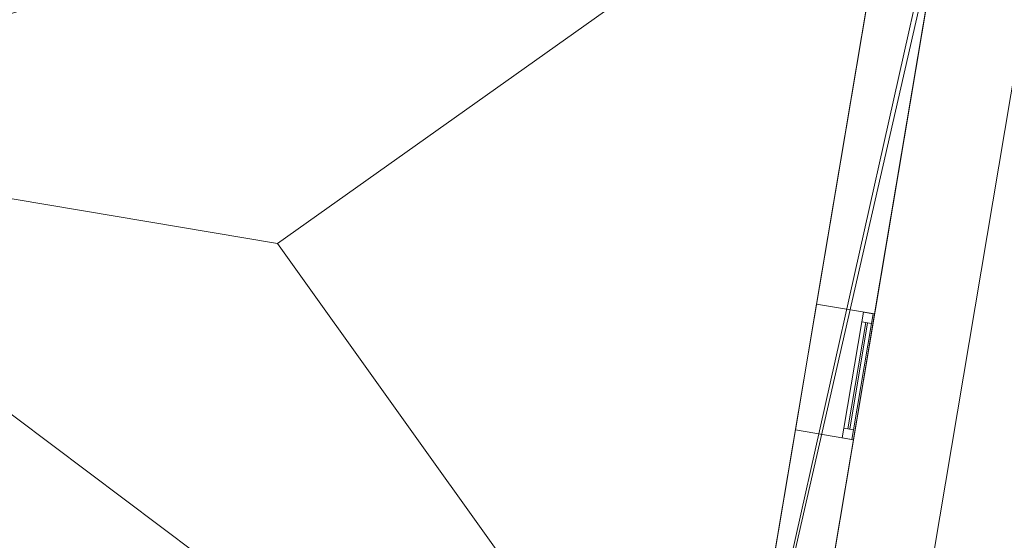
# Model space of a CAD drawing. Header units: millimetres. Extents: x -430348 to -225823, y -86243 to 5084.
# Tile 1001 of 1056: x -341370 to -336352, y -8057 to -5402. Entities that reach past the tile are written whole.
import ezdxf

# ---------------------------------------------------------------- set-up
doc = ezdxf.new("R2010")
doc.units = ezdxf.units.MM
for name, color, linetype, lineweight in [('A-GLAZ-CURT', 52, 'Continuous', 9), ('A-GLAZ-CWMG', 51, 'Continuous', 9), ('A-ROOF', 132, 'Continuous', 9), ('A-WALL', 113, 'Continuous', 9)]:
    doc.layers.add(name, color=color, linetype=linetype, lineweight=lineweight)

# ---------------------------------------------------------------- blocks, each defined once
blk = doc.blocks.new('System Panel - Glazed-462427-_3D_ Copy 1')
at = {"layer": 'A-GLAZ-CURT', "transparency": 33554471}
mesh = blk.add_polyface(dxfattribs=at)
corners = [(-275, 5), (-275, 5, 425), (275, 5, 425), (275, 5)]
mesh.append_faces([[corners[k] for k in face] for face in [(1, 2, 3, 0)]])
mesh = blk.add_polyface(dxfattribs=at)
corners = [(275, -5), (-275, -5), (-275, 5), (275, 5)]
mesh.append_faces([[corners[k] for k in face] for face in [(0, 1, 2, 3)]])
mesh = blk.add_polyface(dxfattribs=at)
corners = [(-275, -5, 425), (275, -5, 425), (275, 5, 425), (-275, 5, 425)]
mesh.append_faces([[corners[k] for k in face] for face in [(0, 1, 2, 3)]])
mesh = blk.add_polyface(dxfattribs=at)
corners = [(-275, -5), (-275, -5, 425), (-275, 5, 425), (-275, 5)]
mesh.append_faces([[corners[k] for k in face] for face in [(0, 1, 2, 3)]])
mesh = blk.add_polyface(dxfattribs=at)
corners = [(275, -5, 425), (275, -5), (275, 5), (275, 5, 425)]
mesh.append_faces([[corners[k] for k in face] for face in [(0, 1, 2, 3)]])
mesh = blk.add_polyface(dxfattribs=at)
corners = [(-275, -5), (275, -5), (275, -5, 425), (-275, -5, 425)]
mesh.append_faces([[corners[k] for k in face] for face in [(3, 0, 1, 2)]])
blk = doc.blocks.new('Rectangular Mullion - 50mm x 50mm-263205-_3D_ Copy 1')
at = {"layer": 'A-GLAZ-CWMG'}
mesh = blk.add_polyface(dxfattribs=at)
corners = [(0, 25), (-50, 25), (-50, -25), (0, -25)]
mesh.append_faces([[corners[k] for k in face] for face in [(3, 0, 1, 2)]])
mesh = blk.add_polyface(dxfattribs=at)
corners = [(-50, 25), (0, 25), (0, 25, -300), (-50, 25, -300)]
mesh.append_faces([[corners[k] for k in face] for face in [(0, 1, 2, 3)]])
mesh = blk.add_polyface(dxfattribs=at)
corners = [(-50, -25), (-50, 25), (-50, 25, -300), (-50, -25, -300)]
mesh.append_faces([[corners[k] for k in face] for face in [(3, 0, 1, 2)]])
mesh = blk.add_polyface(dxfattribs=at)
corners = [(0, 25), (0, -25), (0, -25, -300), (0, 25, -300)]
mesh.append_faces([[corners[k] for k in face] for face in [(3, 0, 1, 2)]])
mesh = blk.add_polyface(dxfattribs=at)
corners = [(0, -25), (-50, -25), (-50, -25, -300), (0, -25, -300)]
mesh.append_faces([[corners[k] for k in face] for face in [(0, 1, 2, 3)]])
blk = doc.blocks.new('Rectangular Mullion - 50mm x 50mm-266400-_3D_ Copy 1')
at = {"layer": 'A-GLAZ-CWMG'}
mesh = blk.add_polyface(dxfattribs=at)
corners = [(0, 25), (-50, 25), (-50, -25), (0, -25)]
mesh.append_faces([[corners[k] for k in face] for face in [(2, 3, 0, 1)]])
mesh = blk.add_polyface(dxfattribs=at)
corners = [(0, 25, -550), (0, -25, -550), (-50, -25, -550), (-50, 25, -550)]
mesh.append_faces([[corners[k] for k in face] for face in [(0, 1, 2, 3)]])
mesh = blk.add_polyface(dxfattribs=at)
corners = [(-50, 25), (0, 25), (0, 25, -550), (-50, 25, -550)]
mesh.append_faces([[corners[k] for k in face] for face in [(3, 0, 1, 2)]])
mesh = blk.add_polyface(dxfattribs=at)
corners = [(-50, -25), (-50, 25), (-50, 25, -550), (-50, -25, -550)]
mesh.append_faces([[corners[k] for k in face] for face in [(3, 0, 1, 2)]])
mesh = blk.add_polyface(dxfattribs=at)
corners = [(0, 25), (0, -25), (0, -25, -550), (0, 25, -550)]
mesh.append_faces([[corners[k] for k in face] for face in [(3, 0, 1, 2)]])
mesh = blk.add_polyface(dxfattribs=at)
corners = [(0, -25), (-50, -25), (-50, -25, -550), (0, -25, -550)]
mesh.append_faces([[corners[k] for k in face] for face in [(3, 0, 1, 2)]])
blk = doc.blocks.new('Rectangular Mullion - 50mm x 50mm-353380-_3D_ Copy 1')
at = {"layer": 'A-GLAZ-CWMG'}
mesh = blk.add_polyface(dxfattribs=at)
corners = [(0, 25), (-50, 25), (-50, -25), (0, -25)]
mesh.append_faces([[corners[k] for k in face] for face in [(2, 3, 0, 1)]])
mesh = blk.add_polyface(dxfattribs=at)
corners = [(-50, 25), (0, 25), (0, 25, -500), (-50, 25, -500)]
mesh.append_faces([[corners[k] for k in face] for face in [(0, 1, 2, 3)]])
mesh = blk.add_polyface(dxfattribs=at)
corners = [(-50, -25), (-50, 25), (-50, 25, -500), (-50, -25, -500)]
mesh.append_faces([[corners[k] for k in face] for face in [(0, 1, 2, 3)]])
mesh = blk.add_polyface(dxfattribs=at)
corners = [(0, 25), (0, -25), (0, -25, -500), (0, 25, -500)]
mesh.append_faces([[corners[k] for k in face] for face in [(0, 1, 2, 3)]])
mesh = blk.add_polyface(dxfattribs=at)
corners = [(0, -25), (-50, -25), (-50, -25, -500), (0, -25, -500)]
mesh.append_faces([[corners[k] for k in face] for face in [(0, 1, 2, 3)]])
blk = doc.blocks.new('Rectangular Mullion - 50mm x 50mm-266401-_3D_ Copy 1')
at = {"layer": 'A-GLAZ-CWMG'}
mesh = blk.add_polyface(dxfattribs=at)
corners = [(0, 25), (-50, 25), (-50, -25), (0, -25)]
mesh.append_faces([[corners[k] for k in face] for face in [(2, 3, 0, 1)]])
mesh = blk.add_polyface(dxfattribs=at)
corners = [(0, 25, -550), (0, -25, -550), (-50, -25, -550), (-50, 25, -550)]
mesh.append_faces([[corners[k] for k in face] for face in [(0, 1, 2, 3)]])
mesh = blk.add_polyface(dxfattribs=at)
corners = [(-50, 25), (0, 25), (0, 25, -550), (-50, 25, -550)]
mesh.append_faces([[corners[k] for k in face] for face in [(3, 0, 1, 2)]])
mesh = blk.add_polyface(dxfattribs=at)
corners = [(-50, -25), (-50, 25), (-50, 25, -550), (-50, -25, -550)]
mesh.append_faces([[corners[k] for k in face] for face in [(3, 0, 1, 2)]])
mesh = blk.add_polyface(dxfattribs=at)
corners = [(0, 25), (0, -25), (0, -25, -550), (0, 25, -550)]
mesh.append_faces([[corners[k] for k in face] for face in [(3, 0, 1, 2)]])
mesh = blk.add_polyface(dxfattribs=at)
corners = [(0, -25), (-50, -25), (-50, -25, -550), (0, -25, -550)]
mesh.append_faces([[corners[k] for k in face] for face in [(3, 0, 1, 2)]])
blk = doc.blocks.new('System Panel - Glazed-284556-_3D_ Copy 1')
at = {"layer": 'A-GLAZ-CURT', "transparency": 33554471}
mesh = blk.add_polyface(dxfattribs=at)
corners = [(-275, 5), (-275, 5, 225), (275, 5, 225), (275, 5)]
mesh.append_faces([[corners[k] for k in face] for face in [(1, 2, 3, 0)]])
mesh = blk.add_polyface(dxfattribs=at)
corners = [(275, -5), (-275, -5), (-275, 5), (275, 5)]
mesh.append_faces([[corners[k] for k in face] for face in [(0, 1, 2, 3)]])
mesh = blk.add_polyface(dxfattribs=at)
corners = [(-275, -5, 225), (275, -5, 225), (275, 5, 225), (-275, 5, 225)]
mesh.append_faces([[corners[k] for k in face] for face in [(3, 0, 1, 2)]])
mesh = blk.add_polyface(dxfattribs=at)
corners = [(-275, -5), (-275, -5, 225), (-275, 5, 225), (-275, 5)]
mesh.append_faces([[corners[k] for k in face] for face in [(0, 1, 2, 3)]])
mesh = blk.add_polyface(dxfattribs=at)
corners = [(275, -5, 225), (275, -5), (275, 5), (275, 5, 225)]
mesh.append_faces([[corners[k] for k in face] for face in [(0, 1, 2, 3)]])
mesh = blk.add_polyface(dxfattribs=at)
corners = [(-275, -5), (275, -5), (275, -5, 225), (-275, -5, 225)]
mesh.append_faces([[corners[k] for k in face] for face in [(3, 0, 1, 2)]])
blk = doc.blocks.new('Rectangular Mullion - 50mm x 50mm-353383-_3D_ Copy 1')
at = {"layer": 'A-GLAZ-CWMG'}
mesh = blk.add_polyface(dxfattribs=at)
corners = [(0, 25, -500), (0, -25, -500), (-50, -25, -500), (-50, 25, -500)]
mesh.append_faces([[corners[k] for k in face] for face in [(0, 1, 2, 3)]])
mesh = blk.add_polyface(dxfattribs=at)
corners = [(-50, 25), (0, 25), (0, 25, -500), (-50, 25, -500)]
mesh.append_faces([[corners[k] for k in face] for face in [(0, 1, 2, 3)]])
mesh = blk.add_polyface(dxfattribs=at)
corners = [(-50, -25), (-50, 25), (-50, 25, -500), (-50, -25, -500)]
mesh.append_faces([[corners[k] for k in face] for face in [(3, 0, 1, 2)]])
mesh = blk.add_polyface(dxfattribs=at)
corners = [(0, 25), (0, -25), (0, -25, -500), (0, 25, -500)]
mesh.append_faces([[corners[k] for k in face] for face in [(3, 0, 1, 2)]])
mesh = blk.add_polyface(dxfattribs=at)
corners = [(0, -25), (-50, -25), (-50, -25, -500), (0, -25, -500)]
mesh.append_faces([[corners[k] for k in face] for face in [(0, 1, 2, 3)]])
blk = doc.blocks.new('Rectangular Mullion - 50mm x 50mm-263207-_3D_ Copy 1')
at = {"layer": 'A-GLAZ-CWMG'}
mesh = blk.add_polyface(dxfattribs=at)
corners = [(0, 25, -300), (0, -25, -300), (-50, -25, -300), (-50, 25, -300)]
mesh.append_faces([[corners[k] for k in face] for face in [(3, 0, 1, 2)]])
mesh = blk.add_polyface(dxfattribs=at)
corners = [(-50, 25), (0, 25), (0, 25, -300), (-50, 25, -300)]
mesh.append_faces([[corners[k] for k in face] for face in [(0, 1, 2, 3)]])
mesh = blk.add_polyface(dxfattribs=at)
corners = [(-50, -25), (-50, 25), (-50, 25, -300), (-50, -25, -300)]
mesh.append_faces([[corners[k] for k in face] for face in [(3, 0, 1, 2)]])
mesh = blk.add_polyface(dxfattribs=at)
corners = [(0, 25), (0, -25), (0, -25, -300), (0, 25, -300)]
mesh.append_faces([[corners[k] for k in face] for face in [(3, 0, 1, 2)]])
mesh = blk.add_polyface(dxfattribs=at)
corners = [(0, -25), (-50, -25), (-50, -25, -300), (0, -25, -300)]
mesh.append_faces([[corners[k] for k in face] for face in [(0, 1, 2, 3)]])
blk = doc.blocks.new('Rectangular Mullion - 50mm x 50mm-266402-_3D_ Copy 1')
at = {"layer": 'A-GLAZ-CWMG'}
mesh = blk.add_polyface(dxfattribs=at)
corners = [(25, 25), (-25, 25), (-25, -25), (25, -25)]
mesh.append_faces([[corners[k] for k in face] for face in [(2, 3, 0, 1)]])
mesh = blk.add_polyface(dxfattribs=at)
corners = [(25, 25, -550), (25, -25, -550), (-25, -25, -550), (-25, 25, -550)]
mesh.append_faces([[corners[k] for k in face] for face in [(0, 1, 2, 3)]])
mesh = blk.add_polyface(dxfattribs=at)
corners = [(-25, 25), (25, 25), (25, 25, -550), (-25, 25, -550)]
mesh.append_faces([[corners[k] for k in face] for face in [(3, 0, 1, 2)]])
mesh = blk.add_polyface(dxfattribs=at)
corners = [(-25, -25), (-25, 25), (-25, 25, -550), (-25, -25, -550)]
mesh.append_faces([[corners[k] for k in face] for face in [(3, 0, 1, 2)]])
mesh = blk.add_polyface(dxfattribs=at)
corners = [(25, 25), (25, -25), (25, -25, -550), (25, 25, -550)]
mesh.append_faces([[corners[k] for k in face] for face in [(3, 0, 1, 2)]])
mesh = blk.add_polyface(dxfattribs=at)
corners = [(25, -25), (-25, -25), (-25, -25, -550), (25, -25, -550)]
mesh.append_faces([[corners[k] for k in face] for face in [(3, 0, 1, 2)]])

msp = doc.modelspace()

# ---------------------------------------------------------------- block references
at = {"layer": 'A-GLAZ-CURT', "transparency": 33554471, "rotation": 260.4526997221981}
for name, p in [('System Panel - Glazed-462427-_3D_ Copy 1', (-337099.1, -7217.9, 59457.6)), ('System Panel - Glazed-284556-_3D_ Copy 1', (-337099.1, -7217.9, 59932.6))]:
    msp.add_blockref(name, p, dxfattribs=at)
at = {"layer": 'A-GLAZ-CWMG', "rotation": 80.45269972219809}
for name, p in [('Rectangular Mullion - 50mm x 50mm-263205-_3D_ Copy 1', (-337045.2, -6897.4, 60207.6)), ('Rectangular Mullion - 50mm x 50mm-353383-_3D_ Copy 1', (-337045.2, -6897.4, 59907.6))]:
    msp.add_blockref(name, p, dxfattribs=at)
at = {"layer": 'A-GLAZ-CWMG', "extrusion": (-0.165862, -0.986149, 0), "rotation": 90}
for name, p in [('Rectangular Mullion - 50mm x 50mm-266400-_3D_ Copy 1', (-331232.8, 60207.6, 63304.8)), ('Rectangular Mullion - 50mm x 50mm-266402-_3D_ Copy 1', (-331232.8, 59907.6, 63304.8))]:
    msp.add_blockref(name, p, dxfattribs=at)
at = {"layer": 'A-GLAZ-CWMG', "extrusion": (0.165862, 0.986149, 0), "rotation": 270}
msp.add_blockref('Rectangular Mullion - 50mm x 50mm-266401-_3D_ Copy 1', (331232.8, 59407.6, -62754.8), dxfattribs=at)
at = {"layer": 'A-GLAZ-CWMG', "extrusion": (0, 0, -1), "rotation": 279.5473002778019}
for name, p in [('Rectangular Mullion - 50mm x 50mm-353380-_3D_ Copy 1', (337153, -7538.4, -59407.6)), ('Rectangular Mullion - 50mm x 50mm-263207-_3D_ Copy 1', (337153, -7538.4, -59907.6))]:
    msp.add_blockref(name, p, dxfattribs=at)

# ---------------------------------------------------------------- meshes
at = {"layer": 'A-ROOF'}
mesh = msp.add_polyface(dxfattribs=at)
corners = [(-335956.2, -3632.8, 63357.6), (-360412.7, 480.5, 63357.6), (-357333, -3637.3, 65907.6), (-355277.9, -3983, 65907.6), (-355180.4, -3403.2, 65485.3), (-354376.7, -3538.4, 65485.3), (-354474.2, -4118.1, 65907.6), (-343029.9, -6043, 65907.6), (-342932.4, -5463.2, 65485.3), (-342128.7, -5598.4, 65485.3), (-342226.2, -6178.1, 65907.6), (-340055.7, -6543.2, 65907.6)]
mesh.append_faces([[corners[k] for k in face] for face in [(4, 1, 2, 3)]], dxfattribs={"vtx0": -1})
mesh.append_faces([[corners[k] for k in face] for face in [(1, 4, 5, 0)]], dxfattribs={"vtx0": -1, "vtx2": -1})
mesh.append_faces([[corners[k] for k in face] for face in [(11, 0, 9, 10), (7, 8, 5, 6)]], dxfattribs={"vtx1": -1})
mesh.append_faces([[corners[k] for k in face] for face in [(8, 9, 0, 5)]], dxfattribs={"vtx1": -1, "vtx2": -1, "vtx3": -1})
mesh = msp.add_polyface(dxfattribs=at)
corners = [(-360412.7, 480.5, 63257.6), (-335956.2, -3632.8, 63257.6), (-340055.7, -6543.2, 65807.6), (-342226.2, -6178.1, 65807.6), (-342128.7, -5598.4, 65385.3), (-342932.4, -5463.2, 65385.3), (-343029.9, -6043, 65807.6), (-354474.2, -4118.1, 65807.6), (-354376.7, -3538.4, 65385.3), (-355180.4, -3403.2, 65385.3), (-355277.9, -3983, 65807.6), (-357333, -3637.3, 65807.6)]
mesh.append_faces([[corners[k] for k in face] for face in [(4, 1, 2, 3), (8, 5, 6, 7)]], dxfattribs={"vtx0": -1})
mesh.append_faces([[corners[k] for k in face] for face in [(1, 4, 5, 8)]], dxfattribs={"vtx0": -1, "vtx2": -1, "vtx3": -1})
mesh.append_faces([[corners[k] for k in face] for face in [(11, 0, 9, 10)]], dxfattribs={"vtx1": -1})
mesh.append_faces([[corners[k] for k in face] for face in [(8, 9, 0, 1)]], dxfattribs={"vtx1": -1, "vtx3": -1})
mesh = msp.add_polyface(dxfattribs=at)
corners = [(-361590.3, -6521.1, 63357.6), (-337133.8, -10634.5, 63357.6), (-340055.7, -6543.2, 65907.6), (-342226.2, -6178.1, 65907.6), (-342319.5, -6732.4, 65503.9), (-343123.2, -6597.3, 65503.9), (-343029.9, -6043, 65907.6), (-354474.2, -4118.1, 65907.6), (-354567.4, -4672.4, 65503.9), (-355371.1, -4537.3, 65503.9), (-355277.9, -3983, 65907.6), (-357333, -3637.3, 65907.6)]
mesh.append_faces([[corners[k] for k in face] for face in [(4, 1, 2, 3)]], dxfattribs={"vtx0": -1})
mesh.append_faces([[corners[k] for k in face] for face in [(1, 4, 5, 8)]], dxfattribs={"vtx0": -1, "vtx2": -1, "vtx3": -1})
mesh.append_faces([[corners[k] for k in face] for face in [(11, 0, 9, 10)]], dxfattribs={"vtx1": -1})
mesh.append_faces([[corners[k] for k in face] for face in [(8, 9, 0, 1)]], dxfattribs={"vtx1": -1, "vtx3": -1})
mesh.append_faces([[corners[k] for k in face] for face in [(6, 7, 8, 5)]], dxfattribs={"vtx2": -1})
mesh = msp.add_polyface(dxfattribs=at)
corners = [(-337133.8, -10634.5, 63257.6), (-361590.3, -6521.1, 63257.6), (-357333, -3637.3, 65807.6), (-355277.9, -3983, 65807.6), (-355371.1, -4537.3, 65403.9), (-354567.4, -4672.4, 65403.9), (-354474.2, -4118.1, 65807.6), (-343029.9, -6043, 65807.6), (-343123.2, -6597.3, 65403.9), (-342319.5, -6732.4, 65403.9), (-342226.2, -6178.1, 65807.6), (-340055.7, -6543.2, 65807.6)]
mesh.append_faces([[corners[k] for k in face] for face in [(4, 1, 2, 3)]], dxfattribs={"vtx0": -1})
mesh.append_faces([[corners[k] for k in face] for face in [(1, 4, 5, 0)]], dxfattribs={"vtx0": -1, "vtx2": -1})
mesh.append_faces([[corners[k] for k in face] for face in [(11, 0, 9, 10)]], dxfattribs={"vtx1": -1})
mesh.append_faces([[corners[k] for k in face] for face in [(8, 9, 0, 5)]], dxfattribs={"vtx1": -1, "vtx2": -1, "vtx3": -1})
mesh.append_faces([[corners[k] for k in face] for face in [(5, 6, 7, 8)]], dxfattribs={"vtx3": -1})
mesh = msp.add_polyface(dxfattribs=at)
corners = [(-337133.8, -10634.5, 63357.6), (-335956.2, -3632.8, 63357.6), (-340055.7, -6543.2, 65907.6)]
mesh.append_faces([[corners[k] for k in face] for face in [(0, 1, 2)]])
mesh = msp.add_polyface(dxfattribs=at)
corners = [(-335956.2, -3632.8, 63257.6), (-337133.8, -10634.5, 63257.6), (-340055.7, -6543.2, 65807.6)]
mesh.append_faces([[corners[k] for k in face] for face in [(2, 0, 1)]])
mesh = msp.add_polyface(dxfattribs=at)
corners = [(-335956.2, -3632.8, 63257.6), (-335956.2, -3632.8, 63357.6), (-337133.8, -10634.5, 63357.6), (-337133.8, -10634.5, 63257.6)]
mesh.append_faces([[corners[k] for k in face] for face in [(1, 2, 3, 0)]])
mesh = msp.add_polyface(dxfattribs=at)
corners = [(-361590.3, -6521.1, 63357.6), (-361590.3, -6521.1, 63257.6), (-337133.8, -10634.5, 63257.6), (-337133.8, -10634.5, 63357.6)]
mesh.append_faces([[corners[k] for k in face] for face in [(0, 1, 2, 3)]])
at = {"layer": 'A-WALL'}
mesh = msp.add_polyface(dxfattribs=at)
corners = [(-336861.2, -4190.5, 58457.6), (-337806.6, -9811.5, 58457.6), (-337856.4, -10107.3, 58457.6), (-337856.4, -10107.3, 63544.9), (-337806.6, -9811.5, 63760.4), (-337790.4, -9715.1, 63830.6), (-336877.4, -4286.9, 63830.6), (-336861.2, -4190.5, 63760.4), (-337309, -6853.1, 59407.6), (-337309, -6853.1, 60207.6), (-337416.8, -7494.1, 60207.6), (-337416.8, -7494.1, 59407.6)]
mesh.append_faces([[corners[k] for k in face] for face in [(9, 0, 8), (3, 10, 1, 2), (11, 1, 10)]], dxfattribs={"vtx0": -1, "vtx1": -1})
mesh.append_faces([[corners[k] for k in face] for face in [(8, 0, 1, 11)]], dxfattribs={"vtx0": -1, "vtx2": -1})
mesh.append_faces([[corners[k] for k in face] for face in [(9, 6, 7, 0)]], dxfattribs={"vtx0": -1, "vtx3": -1})
mesh.append_faces([[corners[k] for k in face] for face in [(4, 5, 10, 3)]], dxfattribs={"vtx1": -1, "vtx2": -1})
mesh.append_faces([[corners[k] for k in face] for face in [(5, 6, 9, 10)]], dxfattribs={"vtx1": -1, "vtx3": -1})
mesh = msp.add_polyface(dxfattribs=at)
corners = [(-337856.4, -10107.3, 58457.6), (-337806.6, -9811.5, 58457.6), (-336861.2, -4190.5, 58457.6), (-336565.3, -4240.2, 58457.6), (-336600.2, -4447.3, 58457.6), (-336650, -4743.4, 58457.6), (-337560.5, -10157.1, 58457.6), (-337610.3, -10148.7, 58457.6)]
mesh.append_faces([[corners[k] for k in face] for face in [(1, 6, 7, 0), (4, 2, 3)]], dxfattribs={"vtx0": -1})
mesh.append_faces([[corners[k] for k in face] for face in [(5, 1, 2, 4)]], dxfattribs={"vtx0": -1, "vtx2": -1})
mesh.append_faces([[corners[k] for k in face] for face in [(5, 6, 1)]], dxfattribs={"vtx1": -1, "vtx2": -1})
mesh = msp.add_polyface(dxfattribs=at)
corners = [(-336877.4, -4286.9, 63830.6), (-337790.4, -9715.1, 63830.6), (-337544.2, -10059.9, 63615.8), (-336565.3, -4240.2, 63615.8), (-336764.5, -4206.7, 63760.4)]
mesh.append_faces([[corners[k] for k in face] for face in [(1, 2, 3)]], dxfattribs={"vtx2": -1})
mesh.append_faces([[corners[k] for k in face] for face in [(3, 4, 0, 1)]], dxfattribs={"vtx3": -1})
mesh = msp.add_polyface(dxfattribs=at)
corners = [(-337560.5, -10157.1, 58457.6), (-336650, -4743.4, 58457.6), (-336600.2, -4447.3, 58457.6), (-336565.3, -4240.2, 58457.6), (-336565.3, -4240.2, 63615.8), (-337544.2, -10059.9, 63615.8), (-337560.5, -10157.1, 63544.9), (-337013.2, -6902.8, 60207.6), (-337013.2, -6902.8, 59407.6), (-337121, -7543.8, 59407.6), (-337121, -7543.8, 60207.6)]
mesh.append_faces([[corners[k] for k in face] for face in [(0, 9, 10), (9, 0, 1, 8), (5, 10, 7, 4)]], dxfattribs={"vtx0": -1, "vtx2": -1})
mesh.append_faces([[corners[k] for k in face] for face in [(10, 5, 6, 0)]], dxfattribs={"vtx0": -1, "vtx3": -1})
mesh.append_faces([[corners[k] for k in face] for face in [(1, 2, 7, 8)]], dxfattribs={"vtx1": -1, "vtx3": -1})
mesh.append_faces([[corners[k] for k in face] for face in [(2, 3, 4, 7)]], dxfattribs={"vtx2": -1, "vtx3": -1})
mesh = msp.add_polyface(dxfattribs=at)
corners = [(-337856.4, -10107.3, 58457.6), (-337918.4, -10096.9, 58457.6), (-341603.7, -9477.1, 58457.6), (-341899.6, -9427.3, 58457.6), (-350281.8, -8017.5, 58457.6), (-350577.7, -7967.7, 58457.6), (-353486.8, -7478.4, 58457.6), (-353782.7, -7428.7, 58457.6), (-355557.7, -7130.1, 58457.6), (-355853.6, -7080.4, 58457.6), (-360735, -6259.4, 58457.6), (-360685.3, -5963.5, 58457.6), (-350133.5, -7738.2, 58457.6), (-349837.6, -7788, 58457.6), (-348703.5, -7978.7, 58457.6), (-348407.7, -8028.5, 58457.6), (-337806.6, -9811.5, 58457.6)]
mesh.append_faces([[corners[k] for k in face] for face in [(11, 8, 9, 10)]], dxfattribs={"vtx0": -1})
mesh.append_faces([[corners[k] for k in face] for face in [(5, 12, 4)]], dxfattribs={"vtx0": -1, "vtx1": -1})
mesh.append_faces([[corners[k] for k in face] for face in [(12, 7, 8, 11), (16, 2, 3, 15), (4, 14, 15, 3)]], dxfattribs={"vtx0": -1, "vtx2": -1})
mesh.append_faces([[corners[k] for k in face] for face in [(12, 5, 6, 7)]], dxfattribs={"vtx0": -1, "vtx3": -1})
mesh.append_faces([[corners[k] for k in face] for face in [(13, 14, 4, 12)]], dxfattribs={"vtx1": -1, "vtx2": -1})
mesh.append_faces([[corners[k] for k in face] for face in [(16, 0, 1, 2)]], dxfattribs={"vtx3": -1})
mesh = msp.add_polyface(dxfattribs=at)
corners = [(-360735, -6259.4, 63544.9), (-337856.4, -10107.3, 63544.9), (-337806.6, -9811.5, 63760.4), (-360685.3, -5963.5, 63760.4)]
mesh.append_faces([[corners[k] for k in face] for face in [(2, 3, 0, 1)]])
mesh = msp.add_polyface(dxfattribs=at)
corners = [(-337806.6, -9811.5, 58457.6), (-348407.7, -8028.5, 58457.6), (-348703.5, -7978.7, 58457.6), (-349837.6, -7788, 58457.6), (-350133.5, -7738.2, 58457.6), (-360685.3, -5963.5, 58457.6), (-360685.3, -5963.5, 63760.4), (-337806.6, -9811.5, 63760.4), (-357973.3, -6419.6, 63257.6), (-357973.3, -6419.6, 62107.6), (-356790, -6618.7, 62107.6), (-356790, -6618.7, 63257.6), (-354078.1, -7074.8, 63257.6), (-354078.1, -7074.8, 62107.6), (-352648.1, -7315.3, 62107.6), (-352648.1, -7315.3, 63257.6), (-351070.3, -7580.7, 63257.6), (-351070.3, -7580.7, 62107.6), (-350232.1, -7721.6, 62107.6), (-350232.1, -7721.6, 63257.6), (-349541.8, -7837.7, 63257.6), (-349541.8, -7837.7, 62107.6), (-349098, -7912.4, 62107.6), (-349098, -7912.4, 63257.6), (-347569.5, -8169.5, 62107.6), (-347569.5, -8169.5, 63257.6), (-348407.7, -8028.5, 63257.6), (-348407.7, -8028.5, 62107.6), (-344463.1, -8691.9, 62107.6), (-344463.1, -8691.9, 63257.6), (-345745.1, -8476.3, 63257.6), (-345745.1, -8476.3, 62107.6), (-340469.2, -9363.7, 62107.6), (-340469.2, -9363.7, 63257.6), (-341899.1, -9123.2, 63257.6), (-341899.1, -9123.2, 62107.6), (-338053.1, -9770, 62107.6), (-338053.1, -9770, 63257.6), (-338842.1, -9637.4, 63257.6), (-338842.1, -9637.4, 62107.6), (-345794.4, -8468, 59607.6), (-345794.4, -8468, 60757.6), (-346632.6, -8327, 60757.6), (-346632.6, -8327, 59607.6), (-343723.5, -8816.3, 59957.6), (-343723.5, -8816.3, 60757.6), (-344413.8, -8700.2, 60757.6), (-344413.8, -8700.2, 59957.6), (-341849.8, -9131.5, 59507.6), (-341849.8, -9131.5, 60757.6), (-342589.4, -9007.1, 60757.6), (-342589.4, -9007.1, 59507.6), (-353732.9, -7132.8, 59846.6), (-353732.9, -7132.8, 60767.4), (-354373.9, -7025, 60767.4), (-354373.9, -7025, 59846.6), (-348703.5, -7978.7, 58607.6), (-348703.5, -7978.7, 60907.6), (-349837.6, -7788, 60907.6), (-349837.6, -7788, 58607.6), (-347234.2, -8225.9, 58707.6), (-347234.2, -8225.9, 60757.6), (-348072.4, -8084.9, 60757.6), (-348072.4, -8084.9, 58707.6), (-360438.7, -6005, 63257.6), (-360438.7, -6005, 62107.6), (-359600.5, -6146, 62107.6), (-359600.5, -6146, 63257.6)]
mesh.append_faces([[corners[k] for k in face] for face in [(41, 47, 40), (36, 0, 39), (35, 29, 34), (57, 62, 56), (4, 59, 3)]], dxfattribs={"vtx0": -1, "vtx1": -1})
mesh.append_faces([[corners[k] for k in face] for face in [(7, 26, 23, 6), (21, 58, 18, 20), (9, 5, 66, 8)]], dxfattribs={"vtx0": -1, "vtx1": -1, "vtx2": -1})
mesh.append_faces([[corners[k] for k in face] for face in [(39, 0, 48, 32), (42, 61, 24, 31), (57, 22, 27, 62)]], dxfattribs={"vtx0": -1, "vtx1": -1, "vtx2": -1, "vtx3": -1})
mesh.append_faces([[corners[k] for k in face] for face in [(41, 31, 46, 47), (35, 45, 28, 29), (55, 5, 9, 10)]], dxfattribs={"vtx0": -1, "vtx1": -1, "vtx3": -1})
mesh.append_faces([[corners[k] for k in face] for face in [(32, 48, 49), (1, 63, 60, 0), (61, 42, 43, 60), (28, 45, 46, 31), (39, 32, 33, 38), (31, 24, 25, 30), (62, 27, 24, 61), (27, 22, 23, 26), (22, 57, 58, 21), (56, 1, 2), (8, 66, 67), (6, 64, 65, 5), (5, 65, 66)]], dxfattribs={"vtx0": -1, "vtx2": -1})
mesh.append_faces([[corners[k] for k in face] for face in [(35, 49, 50, 45), (60, 43, 40, 51), (56, 62, 63, 1), (7, 37, 38, 33), (7, 33, 34, 29), (17, 52, 53, 14), (6, 23, 20, 19), (6, 19, 16, 15), (10, 12, 13, 54)]], dxfattribs={"vtx0": -1, "vtx2": -1, "vtx3": -1})
mesh.append_faces([[corners[k] for k in face] for face in [(41, 42, 31), (29, 30, 7), (35, 32, 49), (54, 55, 10), (18, 19, 20), (15, 12, 6), (10, 11, 12)]], dxfattribs={"vtx1": -1, "vtx2": -1})
mesh.append_faces([[corners[k] for k in face] for face in [(51, 48, 0, 60), (47, 44, 51, 40), (25, 26, 7, 30), (58, 59, 4, 52), (17, 18, 58, 52), (11, 8, 6, 12), (67, 64, 6, 8)]], dxfattribs={"vtx1": -1, "vtx2": -1, "vtx3": -1})
mesh.append_faces([[corners[k] for k in face] for face in [(50, 51, 44, 45), (36, 37, 7, 0), (59, 56, 2, 3), (4, 5, 55, 52), (53, 54, 13, 14), (16, 17, 14, 15)]], dxfattribs={"vtx1": -1, "vtx3": -1})
mesh = msp.add_polyface(dxfattribs=at)
corners = [(-360735, -6259.4, 58457.6), (-355853.6, -7080.4, 58457.6), (-355557.7, -7130.1, 58457.6), (-353782.7, -7428.7, 58457.6), (-353486.8, -7478.4, 58457.6), (-350577.7, -7967.7, 58457.6), (-350281.8, -8017.5, 58457.6), (-341899.6, -9427.3, 58457.6), (-341603.7, -9477.1, 58457.6), (-337918.4, -10096.9, 58457.6), (-337856.4, -10107.3, 58457.6), (-337856.4, -10107.3, 63544.9), (-360735, -6259.4, 63544.9), (-358023.1, -6715.5, 62107.6), (-358023.1, -6715.5, 63257.6), (-356839.7, -6914.5, 63257.6), (-356839.7, -6914.5, 62107.6), (-354127.8, -7370.6, 62107.6), (-354127.8, -7370.6, 63257.6), (-352697.9, -7611.1, 63257.6), (-352697.9, -7611.1, 62107.6), (-351120.1, -7876.5, 62107.6), (-351120.1, -7876.5, 63257.6), (-350281.8, -8017.5, 63257.6), (-350281.8, -8017.5, 62107.6), (-349591.5, -8133.6, 62107.6), (-349591.5, -8133.6, 63257.6), (-349147.8, -8208.2, 63257.6), (-349147.8, -8208.2, 62107.6), (-347619.2, -8465.3, 63257.6), (-347619.2, -8465.3, 62107.6), (-348457.5, -8324.3, 62107.6), (-348457.5, -8324.3, 63257.6), (-344512.9, -8987.8, 63257.6), (-344512.9, -8987.8, 62107.6), (-345794.9, -8772.2, 62107.6), (-345794.9, -8772.2, 63257.6), (-340519, -9659.5, 63257.6), (-340519, -9659.5, 62107.6), (-341948.9, -9419, 62107.6), (-341948.9, -9419, 63257.6), (-338102.9, -10065.9, 63257.6), (-338102.9, -10065.9, 62107.6), (-338891.8, -9933.2, 62107.6), (-338891.8, -9933.2, 63257.6), (-345844.2, -8763.9, 60757.6), (-345844.2, -8763.9, 59607.6), (-346682.4, -8622.9, 59607.6), (-346682.4, -8622.9, 60757.6), (-343773.3, -9112.2, 60757.6), (-343773.3, -9112.2, 59957.6), (-344463.6, -8996.1, 59957.6), (-344463.6, -8996.1, 60757.6), (-353782.7, -7428.7, 60767.4), (-353782.7, -7428.7, 59846.6), (-354423.7, -7320.9, 59846.6), (-354423.7, -7320.9, 60767.4), (-348753.3, -8274.6, 60907.6), (-348753.3, -8274.6, 58607.6), (-349887.4, -8083.8, 58607.6), (-349887.4, -8083.8, 60907.6), (-341899.6, -9427.3, 60757.6), (-341899.6, -9427.3, 59507.6), (-342639.2, -9302.9, 59507.6), (-342639.2, -9302.9, 60757.6), (-347283.9, -8521.7, 60757.6), (-347283.9, -8521.7, 58707.6), (-348122.2, -8380.7, 58707.6), (-348122.2, -8380.7, 60757.6), (-360488.5, -6300.8, 62107.6), (-360488.5, -6300.8, 63257.6), (-359650.3, -6441.8, 63257.6), (-359650.3, -6441.8, 62107.6)]
mesh.append_faces([[corners[k] for k in face] for face in [(5, 54, 4), (69, 0, 72), (16, 18, 15), (67, 58, 66), (33, 11, 36)]], dxfattribs={"vtx0": -1, "vtx1": -1})
mesh.append_faces([[corners[k] for k in face] for face in [(25, 24, 60, 28), (21, 20, 53), (46, 7, 51, 45), (65, 48, 30, 68), (30, 48, 35, 29), (39, 34, 49)]], dxfattribs={"vtx0": -1, "vtx1": -1, "vtx2": -1})
mesh.append_faces([[corners[k] for k in face] for face in [(62, 9, 43, 38)]], dxfattribs={"vtx0": -1, "vtx1": -1, "vtx2": -1, "vtx3": -1})
mesh.append_faces([[corners[k] for k in face] for face in [(16, 56, 17, 18), (7, 63, 50, 51), (39, 49, 64, 61)]], dxfattribs={"vtx0": -1, "vtx1": -1, "vtx3": -1})
mesh.append_faces([[corners[k] for k in face] for face in [(17, 56, 53, 20), (59, 5, 6, 58), (24, 25, 26, 23), (68, 57, 58, 67), (72, 13, 14, 71), (20, 21, 22, 19), (12, 22, 23), (64, 49, 50, 63), (38, 61, 62), (11, 41, 42), (9, 42, 43)]], dxfattribs={"vtx0": -1, "vtx2": -1})
mesh.append_faces([[corners[k] for k in face] for face in [(1, 55, 56, 16), (21, 53, 54, 60), (58, 6, 7, 66), (5, 59, 60, 54), (28, 60, 57, 31), (12, 70, 71, 14), (12, 14, 15, 18), (12, 18, 19, 22), (35, 48, 45, 52), (68, 30, 31, 57), (11, 32, 29, 36)]], dxfattribs={"vtx0": -1, "vtx2": -1, "vtx3": -1})
mesh.append_faces([[corners[k] for k in face] for face in [(55, 1, 2, 3), (62, 7, 8, 9), (42, 9, 10, 11)]], dxfattribs={"vtx0": -1, "vtx3": -1})
mesh.append_faces([[corners[k] for k in face] for face in [(24, 21, 60), (16, 13, 1), (51, 52, 45), (62, 63, 7), (35, 36, 29), (38, 39, 61)]], dxfattribs={"vtx1": -1, "vtx2": -1})
mesh.append_faces([[corners[k] for k in face] for face in [(0, 1, 13, 72), (26, 27, 12, 23), (11, 12, 27, 32), (46, 47, 66, 7), (40, 37, 11, 33), (44, 41, 11, 37)]], dxfattribs={"vtx1": -1, "vtx2": -1, "vtx3": -1})
mesh.append_faces([[corners[k] for k in face] for face in [(54, 55, 3, 4), (27, 28, 31, 32), (69, 70, 12, 0), (65, 66, 47, 48), (52, 49, 34, 35), (39, 40, 33, 34), (37, 38, 43, 44)]], dxfattribs={"vtx1": -1, "vtx3": -1})
mesh = msp.add_polyface(dxfattribs=at)
corners = [(-337309, -6853.1, 60207.6), (-337013.2, -6902.8, 60207.6), (-337121, -7543.8, 60207.6), (-337416.8, -7494.1, 60207.6)]
mesh.append_faces([[corners[k] for k in face] for face in [(1, 2, 3, 0)]])
mesh = msp.add_polyface(dxfattribs=at)
corners = [(-337013.2, -6902.8, 59407.6), (-337309, -6853.1, 59407.6), (-337416.8, -7494.1, 59407.6), (-337121, -7543.8, 59407.6)]
mesh.append_faces([[corners[k] for k in face] for face in [(3, 0, 1, 2)]])
mesh = msp.add_polyface(dxfattribs=at)
corners = [(-337309, -6853.1, 59407.6), (-337013.2, -6902.8, 59407.6), (-337013.2, -6902.8, 60207.6), (-337309, -6853.1, 60207.6)]
mesh.append_faces([[corners[k] for k in face] for face in [(0, 1, 2, 3)]])
mesh = msp.add_polyface(dxfattribs=at)
corners = [(-337416.8, -7494.1, 60207.6), (-337121, -7543.8, 60207.6), (-337121, -7543.8, 59407.6), (-337416.8, -7494.1, 59407.6)]
mesh.append_faces([[corners[k] for k in face] for face in [(1, 2, 3, 0)]])

doc.saveas('drawing.dxf')
